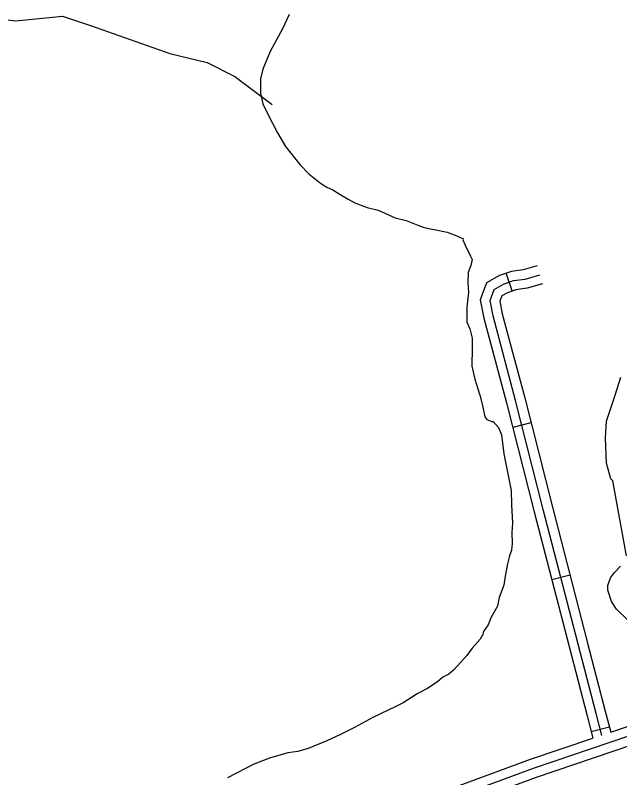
# Model space of a CAD drawing. Extents: x 3250478 to 3288318, y 788638 to 816472.
# Drawn here: x 3281015 to 3281976, y 802423 to 803635 of the extents above; entities that cross this region are included whole.
import ezdxf

# ---------------------------------------------------------------- set-up
doc = ezdxf.new("R2010")
doc.units = 0
for name, color, linetype in [('V-ROAD-CNTR', 7, 'Continuous'), ('V-SITE-VEGE', 7, 'Continuous'), ('V-TOPO-SHOR', 7, 'Continuous')]:
    doc.layers.add(name, color=color, linetype=linetype)

msp = doc.modelspace()

# ---------------------------------------------------------------- linework, layer by layer
at = {"layer": 'V-ROAD-CNTR'}
for p, q in [((3281805, 803197.1), (3281795.4, 803225.5)), ((3281834.7, 802987.6), (3281805.6, 802980.2)), ((3281896.7, 802745.5), (3281867.7, 802738)), ((3281959.4, 802503.6), (3281930.4, 802496))]:
    msp.add_line(p, q, dxfattribs=at)
for points in [[(3281844.5, 803237.2), (3281822.3, 803230.8), (3281803.5, 803228.3), (3281784.7, 803221.9), (3281764.1, 803209.8), (3281754, 803183.2), (3281759.9, 803154), (3281795.6, 803019.4), (3281839.8, 802845.8), (3281895.2, 802631.7), (3281923.7, 802521.7), (3281932.9, 802486.2)], [(3281947.4, 802490.2), (3281938.2, 802525.5), (3281909.7, 802635.5), (3281854.3, 802849.5), (3281810.2, 803023.2), (3281774.5, 803157.4), (3281769.6, 803182), (3281776.2, 803199.5), (3281791, 803208.1), (3281807, 803213.6), (3281825.4, 803216.1), (3281848.7, 803222.8)], [(3281852.8, 803208.4), (3281828.5, 803201.4), (3281810.5, 803198.9), (3281797.2, 803194.4), (3281788.4, 803189.2), (3281785.1, 803180.7), (3281789.1, 803160.8), (3281824.7, 803027), (3281868.9, 802853.2), (3281924.2, 802639.3), (3281952.7, 802529.2), (3281961.4, 802495.8)], [(3279082.7, 801392.1), (3279366.7, 801503.1), (3279729.5, 801639.2), (3280211.4, 801821.3), (3280733.6, 802019.1), (3281207.6, 802201.4), (3281400.9, 802276.7), (3281838.7, 802438.4), (3281990.1, 802489.7), (3282194.7, 802565.3), (3282521.9, 802691.3), (3282958, 802858.7), (3283121.5, 802911.3), (3283189.6, 802930.1), (3283253.7, 802955.9), (3283320.1, 802987.7), (3283377.3, 803019), (3283437.7, 803056.4), (3283497.5, 803110.3), (3283521, 803145.5)], [(3279175.7, 801410.3), (3279372.1, 801489.1), (3279734.8, 801625.2), (3280216.7, 801807.3), (3280738.9, 802005.1), (3281213, 802187.4), (3281406.2, 802262.7), (3281843.7, 802424.3), (3281995.1, 802475.5), (3282200, 802551.3), (3282527.2, 802677.3), (3282963, 802844.6), (3283125.8, 802896.9), (3283179.5, 802911.8)], [(3281961.4, 802495.8), (3281985.1, 802503.8), (3282189.4, 802579.4), (3282516.5, 802705.3), (3282934.4, 802865.7)], [(3279073, 801403.3), (3279361.4, 801517.1), (3279724.2, 801653.2), (3280206.1, 801835.4), (3280728.3, 802033.1), (3281202.2, 802215.4), (3281395.6, 802290.8), (3281833.7, 802452.6), (3281932.9, 802486.2)]]:
    msp.add_lwpolyline(points, dxfattribs=at)
at = {"layer": 'V-SITE-VEGE'}
for p, q in [((3281450.7, 803636.7), (3281440.2, 803614.9)), ((3281440.2, 803614.9), (3281420.3, 803577.9)), ((3281420.3, 803577.9), (3281408.9, 803549.6)), ((3281408.9, 803549.6), (3281404.8, 803534.4)), ((3281404.8, 803534.4), (3281405.2, 803511.7)), ((3281405.2, 803511.7), (3281408.7, 803494.5)), ((3281408.7, 803494.5), (3281416.5, 803478.4)), ((3281416.5, 803478.4), (3281432.1, 803448.4)), ((3281432.1, 803448.4), (3281444.4, 803427)), ((3281444.4, 803427), (3281467.5, 803398.2)), ((3281467.5, 803398.2), (3281481.8, 803383.4)), ((3281481.8, 803383.4), (3281500.4, 803368.5)), ((3281500.4, 803368.5), (3281510.2, 803362.2)), ((3281510.2, 803362.2), (3281520, 803358.1)), ((3281520, 803358.1), (3281529.9, 803351.7)), ((3281529.9, 803351.7), (3281544, 803343.3)), ((3281544, 803343.3), (3281554.9, 803337)), ((3281554.9, 803337), (3281574.5, 803329.8)), ((3281574.5, 803329.8), (3281591.8, 803325.7)), ((3281591.8, 803325.7), (3281619, 803313.2)), ((3281619, 803313.2), (3281636.4, 803309.2)), ((3281636.4, 803309.2), (3281654.9, 803301.9)), ((3281654.9, 803301.9), (3281663.6, 803298.8)), ((3281663.6, 803298.8), (3281674.4, 803295.8)), ((3281674.4, 803295.8), (3281680.9, 803294.8)), ((3281680.9, 803294.8), (3281701.5, 803290.8)), ((3281701.5, 803290.8), (3281716.7, 803284.6)), ((3281716.7, 803284.6), (3281723.3, 803281.4)), ((3281723.3, 803281.4), (3281727.6, 803280.4)), ((3281727.6, 803280.4), (3281726.5, 803278.2)), ((3281726.5, 803278.2), (3281729.9, 803269.7)), ((3281729.9, 803269.7), (3281738.8, 803252.5)), ((3281738.8, 803252.5), (3281741.1, 803247.2)), ((3281741.1, 803247.2), (3281739.1, 803237.4)), ((3281739.1, 803237.4), (3281734.9, 803226.5)), ((3281734.9, 803226.5), (3281734.1, 803210.3)), ((3281734.1, 803210.3), (3281735.5, 803195.2)), ((3281735.5, 803195.2), (3281732.6, 803171.4)), ((3281732.6, 803171.4), (3281733, 803147.7)), ((3281733, 803147.7), (3281737.5, 803136.9)), ((3281737.5, 803136.9), (3281741, 803121.9)), ((3281741, 803121.9), (3281741.2, 803106.8)), ((3281741.2, 803106.8), (3281740.6, 803077.6)), ((3281740.6, 803077.6), (3281745.3, 803057.1)), ((3281745.3, 803057.1), (3281753.2, 803031.3)), ((3281753.2, 803031.3), (3281757.8, 803015.2)), ((3281757.8, 803015.2), (3281761.4, 802996.9)), ((3281761.4, 802996.9), (3281764.7, 802992.6)), ((3281764.7, 802992.6), (3281772.3, 802989.5)), ((3281772.3, 802989.5), (3281774.4, 802989.6)), ((3281774.4, 802989.6), (3281783.2, 802980)), ((3281783.2, 802980), (3281787.8, 802968.2)), ((3281787.8, 802968.2), (3281791.5, 802938)), ((3281791.5, 802938), (3281796.2, 802914.3)), ((3281796.2, 802914.3), (3281803.2, 802879.9)), ((3281803.2, 802879.9), (3281803.6, 802857.2)), ((3281803.6, 802857.2), (3281805.2, 802828)), ((3281805.2, 802828), (3281804.3, 802812.9)), ((3281804.3, 802812.9), (3281804.6, 802795.6)), ((3281803.7, 802784.8), (3281800.6, 802776.1)), ((3281804.6, 802795.6), (3281803.7, 802784.8)), ((3281800.6, 802776.1), (3281797.6, 802763.1)), ((3281797.6, 802763.1), (3281793.6, 802743.6)), ((3281793.6, 802743.6), (3281791.6, 802729.5)), ((3281791.6, 802729.5), (3281784.4, 802710)), ((3281784.4, 802710), (3281781.4, 802695.9)), ((3281781.4, 802695.9), (3281770.9, 802677.4)), ((3281770.9, 802677.4), (3281766.7, 802666.5)), ((3281766.7, 802666.5), (3281759.4, 802655.6)), ((3281758.3, 802651.2), (3281754.1, 802643.6)), ((3281759.4, 802655.6), (3281758.3, 802651.2)), ((3281754.1, 802643.6), (3281741.4, 802629.3)), ((3281741.4, 802629.3), (3281733, 802617.3)), ((3281733, 802617.3), (3281718.1, 802600.9)), ((3281711.7, 802594.3), (3281704.3, 802587.7)), ((3281718.1, 802600.9), (3281711.7, 802594.3)), ((3281694.6, 802583.2), (3281686.1, 802575.5)), ((3281704.3, 802587.7), (3281694.6, 802583.2)), ((3281686.1, 802575.5), (3281669, 802564.4)), ((3281654, 802556.6), (3281631.6, 802542.2)), ((3281669, 802564.4), (3281654, 802556.6)), ((3281631.6, 802542.2), (3281619.8, 802536.6)), ((3281619.8, 802536.6), (3281583.4, 802518.8)), ((3281583.4, 802518.8), (3281554.5, 802503.2)), ((3281554.5, 802503.2), (3281532, 802492)), ((3281510.5, 802481.9), (3281480.5, 802469.6)), ((3281532, 802492), (3281510.5, 802481.9)), ((3281480.5, 802469.6), (3281464.3, 802465)), ((3281448.2, 802462.6), (3281419.1, 802454.5)), ((3281464.3, 802465), (3281448.2, 802462.6)), ((3281393.4, 802444.4), (3281352.7, 802423.2)), ((3281419.1, 802454.5), (3281393.4, 802444.4))]:
    msp.add_line(p, q, dxfattribs=at)
for points in [[(3281986.4, 802775.9), (3281965, 802895.4), (3281961.7, 802898.6), (3281954.8, 802923.4), (3281953.1, 802963.3), (3281954.8, 802990.3), (3281968.2, 803031.6), (3281977.4, 803059.8)], [(3281988, 802674.4), (3281970.5, 802691.4), (3281962.7, 802703.2), (3281957, 802721.4), (3281956.9, 802729), (3281961, 802740.9), (3281967.4, 802749.7), (3281976.9, 802759.5)]]:
    msp.add_lwpolyline(points, dxfattribs=at)
at = {"layer": 'V-TOPO-SHOR'}
msp.add_lwpolyline([(3280949.5, 803634.2), (3281016.2, 803626.8), (3281090.3, 803634.2), (3281134.7, 803619.4), (3281260.7, 803574.9), (3281320, 803560.1), (3281364.4, 803537.9), (3281423.7, 803493.4)], dxfattribs=at)

doc.saveas('drawing.dxf')
